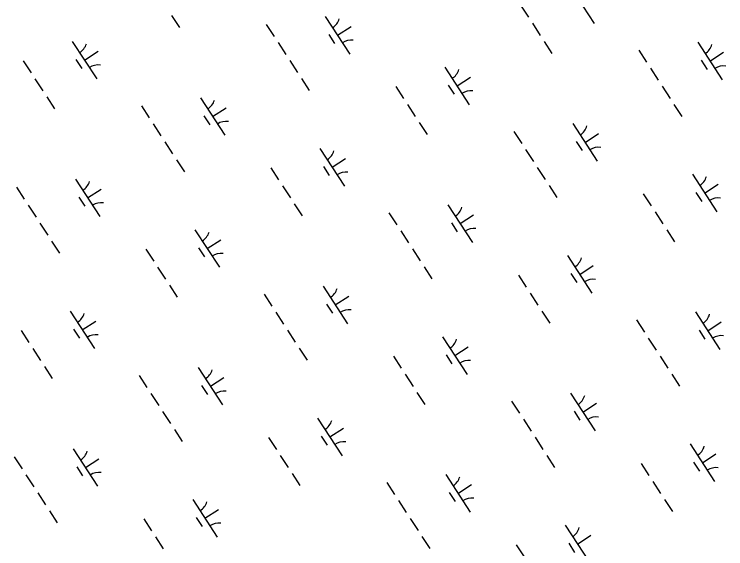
# Model space of a CAD drawing. Extents: x 3953924 to 3974542, y 193747 to 216192.
# Drawn here: x 3966646 to 3967440, y 202160 to 202757 of the extents above; entities that cross this region are included whole.
import ezdxf

# ---------------------------------------------------------------- set-up
doc = ezdxf.new("R2010")
doc.units = 0
doc.layers.add('V-WETL-SWMP', color=7, linetype='Continuous')

msp = doc.modelspace()

# ---------------------------------------------------------------- linework, layer by layer
at = {"layer": 'V-WETL-SWMP'}
for p, q in [((3967266.27, 202788.25), (3967293.55, 202746.35)), ((3967211.51, 202766.57), (3967220.24, 202753.16)), ((3966821.98, 202755.18), (3966830.71, 202741.77)), ((3966993.44, 202754.12), (3967020.72, 202712.22)), ((3966927.62, 202745.19), (3966936.35, 202731.78)), ((3967224.61, 202746.46), (3967233.33, 202733.05)), ((3967007.08, 202733.17), (3967022.17, 202742.99)), ((3966997.34, 202733.99), (3967003.89, 202723.93)), ((3966711.15, 202726.34), (3966738.43, 202684.43)), ((3966940.72, 202725.08), (3966949.45, 202711.67)), ((3967237.7, 202726.34), (3967246.43, 202712.94)), ((3967409.16, 202725.29), (3967436.44, 202683.39)), ((3966724.79, 202705.38), (3966739.87, 202715.2)), ((3967343.34, 202716.36), (3967352.07, 202702.95)), ((3967422.8, 202704.34), (3967437.88, 202714.16)), ((3966715.05, 202706.2), (3966721.59, 202696.15)), ((3966656.39, 202704.66), (3966665.12, 202691.25)), ((3966953.81, 202704.96), (3966962.54, 202691.55)), ((3967126.86, 202697.51), (3967154.14, 202655.6)), ((3967413.06, 202705.16), (3967419.6, 202695.1)), ((3967356.43, 202696.24), (3967365.16, 202682.84)), ((3966669.49, 202684.54), (3966678.21, 202671.14)), ((3966966.9, 202684.85), (3966975.63, 202671.44)), ((3967140.5, 202676.55), (3967155.59, 202686.37)), ((3967072.11, 202675.83), (3967080.84, 202662.42)), ((3967130.76, 202677.37), (3967137.31, 202667.32)), ((3967369.52, 202676.13), (3967378.25, 202662.72)), ((3966682.58, 202664.43), (3966691.31, 202651.02)), ((3966854.04, 202663.38), (3966881.32, 202621.47)), ((3966788.22, 202654.44), (3966796.95, 202641.04)), ((3966867.68, 202642.43), (3966882.76, 202652.24)), ((3967085.2, 202655.71), (3967093.93, 202642.3)), ((3967382.62, 202656.02), (3967391.35, 202642.61)), ((3966857.94, 202643.24), (3966864.48, 202633.19)), ((3966801.31, 202634.33), (3966810.04, 202620.92)), ((3967098.29, 202635.6), (3967107.02, 202622.19)), ((3967269.75, 202634.55), (3967297.03, 202592.64)), ((3967203.93, 202625.61), (3967212.66, 202612.2)), ((3967283.39, 202613.59), (3967298.48, 202623.41)), ((3966814.41, 202614.22), (3966823.13, 202600.81)), ((3967273.65, 202614.41), (3967280.2, 202604.36)), ((3966987.46, 202606.76), (3967014.74, 202564.86)), ((3967217.03, 202605.5), (3967225.76, 202592.09)), ((3966827.5, 202594.1), (3966836.23, 202580.69)), ((3967001.1, 202585.81), (3967016.18, 202595.63)), ((3966991.36, 202586.63), (3966997.91, 202576.57)), ((3966932.7, 202585.08), (3966941.43, 202571.67)), ((3967230.12, 202585.39), (3967238.85, 202571.98)), ((3966714.63, 202572.63), (3966741.91, 202530.73)), ((3967403.18, 202577.93), (3967430.45, 202536.03)), ((3966648.81, 202563.7), (3966657.54, 202550.29)), ((3966945.8, 202564.97), (3966954.53, 202551.56)), ((3967243.21, 202565.27), (3967251.94, 202551.86)), ((3967416.81, 202556.98), (3967431.9, 202566.8)), ((3966728.27, 202551.68), (3966743.36, 202561.5)), ((3967348.42, 202556.25), (3967357.15, 202542.84)), ((3967407.07, 202557.8), (3967413.62, 202547.74)), ((3966718.53, 202552.5), (3966725.08, 202542.44)), ((3966661.91, 202543.59), (3966670.64, 202530.18)), ((3966958.89, 202544.86), (3966967.62, 202531.45)), ((3967130.35, 202543.8), (3967157.63, 202501.9)), ((3967064.53, 202534.87), (3967073.26, 202521.46)), ((3967143.99, 202522.85), (3967159.07, 202532.67)), ((3967361.51, 202536.14), (3967370.24, 202522.73)), ((3966675, 202523.47), (3966683.73, 202510.06)), ((3967134.25, 202523.67), (3967140.8, 202513.61)), ((3966848.06, 202516.02), (3966875.33, 202474.11)), ((3967077.62, 202514.76), (3967086.35, 202501.35)), ((3967374.61, 202516.02), (3967383.33, 202502.62)), ((3966688.09, 202503.36), (3966696.82, 202489.95)), ((3966861.69, 202495.06), (3966876.78, 202504.88)), ((3966793.3, 202494.34), (3966802.03, 202480.93)), ((3966851.95, 202495.88), (3966858.5, 202485.83)), ((3967090.72, 202494.64), (3967099.44, 202481.23)), ((3967263.77, 202487.19), (3967291.05, 202445.28)), ((3967277.41, 202466.23), (3967292.5, 202476.05)), ((3966806.39, 202474.22), (3966815.12, 202460.82)), ((3967103.81, 202474.53), (3967112.54, 202461.12)), ((3967267.67, 202467.05), (3967274.22, 202457)), ((3967209.02, 202465.51), (3967217.74, 202452.1)), ((3966819.49, 202454.11), (3966828.21, 202440.7)), ((3966990.95, 202453.06), (3967018.22, 202411.15)), ((3966925.13, 202444.13), (3966933.85, 202430.72)), ((3967222.11, 202445.39), (3967230.84, 202431.98)), ((3967004.58, 202432.11), (3967019.67, 202441.92)), ((3966994.84, 202432.92), (3967001.39, 202422.87)), ((3966708.65, 202425.27), (3966735.93, 202383.37)), ((3966938.22, 202424.01), (3966946.95, 202410.6)), ((3967235.2, 202425.28), (3967243.93, 202411.87)), ((3967406.66, 202424.23), (3967433.94, 202382.32)), ((3966722.29, 202404.32), (3966737.38, 202414.14)), ((3967340.84, 202415.29), (3967349.57, 202401.88)), ((3967420.3, 202403.27), (3967435.39, 202413.09)), ((3966653.9, 202403.59), (3966662.62, 202390.18)), ((3966712.55, 202405.14), (3966719.1, 202395.08)), ((3966951.31, 202403.9), (3966960.04, 202390.49)), ((3967410.56, 202404.09), (3967417.11, 202394.04)), ((3967124.37, 202396.44), (3967151.64, 202354.54)), ((3967353.93, 202395.18), (3967362.66, 202381.77)), ((3966666.99, 202383.48), (3966675.72, 202370.07)), ((3966964.4, 202383.78), (3966973.13, 202370.37)), ((3967138.01, 202375.49), (3967153.09, 202385.31)), ((3967069.61, 202374.76), (3967078.34, 202361.35)), ((3967128.27, 202376.31), (3967134.81, 202366.25)), ((3967367.03, 202375.07), (3967375.76, 202361.66)), ((3966680.08, 202363.37), (3966688.81, 202349.96)), ((3966851.54, 202362.31), (3966878.82, 202320.41)), ((3966785.72, 202353.38), (3966794.45, 202339.97)), ((3966865.18, 202341.36), (3966880.27, 202351.18)), ((3967082.7, 202354.65), (3967091.43, 202341.24)), ((3967380.12, 202354.95), (3967388.85, 202341.54)), ((3966855.44, 202342.18), (3966861.99, 202332.12)), ((3966798.81, 202333.27), (3966807.54, 202319.86)), ((3967095.8, 202334.54), (3967104.53, 202321.13)), ((3967267.26, 202333.48), (3967294.53, 202291.58)), ((3967201.44, 202324.55), (3967210.17, 202311.14)), ((3967280.9, 202312.53), (3967295.98, 202322.35)), ((3966811.91, 202313.15), (3966820.64, 202299.74)), ((3967271.16, 202313.35), (3967277.7, 202303.29)), ((3966984.96, 202305.7), (3967012.24, 202263.79)), ((3967214.53, 202304.44), (3967223.26, 202291.03)), ((3966825, 202293.04), (3966833.73, 202279.63)), ((3966998.6, 202284.74), (3967013.69, 202294.56)), ((3966988.86, 202285.56), (3966995.41, 202275.51)), ((3966930.21, 202284.02), (3966938.94, 202270.61)), ((3967227.62, 202284.32), (3967236.35, 202270.91)), ((3967400.68, 202276.87), (3967427.95, 202234.96)), ((3966712.14, 202271.57), (3966739.41, 202229.66)), ((3966646.32, 202262.64), (3966655.05, 202249.23)), ((3966943.3, 202263.9), (3966952.03, 202250.5)), ((3967240.72, 202264.21), (3967249.44, 202250.8)), ((3967414.32, 202255.91), (3967429.4, 202265.73)), ((3966725.78, 202250.62), (3966740.86, 202260.44)), ((3967345.92, 202255.19), (3967354.65, 202241.78)), ((3967404.58, 202256.73), (3967411.12, 202246.68)), ((3966716.04, 202251.44), (3966722.58, 202241.38)), ((3966659.41, 202242.52), (3966668.14, 202229.11)), ((3966956.39, 202243.79), (3966965.12, 202230.38)), ((3967127.85, 202242.74), (3967155.13, 202200.83)), ((3967062.03, 202233.81), (3967070.76, 202220.4)), ((3967141.49, 202221.79), (3967156.58, 202231.6)), ((3967359.02, 202235.07), (3967367.74, 202221.66)), ((3966672.5, 202222.41), (3966681.23, 202209)), ((3967131.75, 202222.6), (3967138.3, 202212.55)), ((3966845.56, 202214.95), (3966872.84, 202173.05)), ((3967075.13, 202213.69), (3967083.85, 202200.28)), ((3967372.11, 202214.96), (3967380.84, 202201.55)), ((3966685.6, 202202.29), (3966694.32, 202188.88)), ((3966859.2, 202194), (3966874.28, 202203.82)), ((3966790.8, 202193.27), (3966799.53, 202179.86)), ((3966849.46, 202194.82), (3966856, 202184.76)), ((3967088.22, 202193.58), (3967096.95, 202180.17)), ((3967261.27, 202186.12), (3967288.55, 202144.22)), ((3966803.9, 202173.16), (3966812.62, 202159.75)), ((3967101.31, 202173.46), (3967110.04, 202160.05)), ((3967274.91, 202165.17), (3967290, 202174.99)), ((3967265.17, 202165.99), (3967271.72, 202155.93)), ((3967206.52, 202164.44), (3967215.25, 202151.03))]:
    msp.add_line(p, q, dxfattribs=at)
for centre, start, end in [((3966992.21, 202756.45), 302.29009, 343.83375), ((3966709.92, 202728.66), 302.29009, 343.83375), ((3967022.35, 202710.15), 82.29009, 123.83375), ((3967407.93, 202727.62), 302.29009, 343.83375), ((3966740.06, 202682.36), 82.29009, 123.83375), ((3967438.07, 202681.32), 82.29009, 123.83375), ((3967125.63, 202699.83), 302.29009, 343.83375), ((3967155.77, 202653.53), 82.29009, 123.83375), ((3966852.81, 202665.7), 302.29009, 343.83375), ((3966882.95, 202619.41), 82.29009, 123.83375), ((3967268.52, 202636.87), 302.29009, 343.83375), ((3966986.23, 202609.09), 302.29009, 343.83375), ((3967298.66, 202590.57), 82.29009, 123.83375), ((3967016.37, 202562.79), 82.29009, 123.83375), ((3967401.94, 202580.26), 302.29009, 343.83375), ((3966713.4, 202574.96), 302.29009, 343.83375), ((3967432.08, 202533.96), 82.29009, 123.83375), ((3966743.54, 202528.66), 82.29009, 123.83375), ((3967129.12, 202546.13), 302.29009, 343.83375), ((3967159.26, 202499.83), 82.29009, 123.83375), ((3966846.82, 202518.34), 302.29009, 343.83375), ((3966876.96, 202472.04), 82.29009, 123.83375), ((3967262.54, 202489.51), 302.29009, 343.83375), ((3967292.68, 202443.21), 82.29009, 123.83375), ((3966989.71, 202455.38), 302.29009, 343.83375), ((3966707.42, 202427.6), 302.29009, 343.83375), ((3967019.85, 202409.09), 82.29009, 123.83375), ((3967405.43, 202426.55), 302.29009, 343.83375), ((3966737.56, 202381.3), 82.29009, 123.83375), ((3967435.57, 202380.25), 82.29009, 123.83375), ((3967123.14, 202398.77), 302.29009, 343.83375), ((3967153.27, 202352.47), 82.29009, 123.83375), ((3966850.31, 202364.64), 302.29009, 343.83375), ((3966880.45, 202318.34), 82.29009, 123.83375), ((3967266.03, 202335.81), 302.29009, 343.83375), ((3966983.73, 202308.02), 302.29009, 343.83375), ((3967296.16, 202289.51), 82.29009, 123.83375), ((3967013.87, 202261.72), 82.29009, 123.83375), ((3966710.91, 202273.89), 302.29009, 343.83375), ((3967399.45, 202279.19), 302.29009, 343.83375), ((3966741.04, 202227.6), 82.29009, 123.83375), ((3967429.58, 202232.89), 82.29009, 123.83375), ((3967126.62, 202245.06), 302.29009, 343.83375), ((3967156.76, 202198.77), 82.29009, 123.83375), ((3966844.33, 202217.28), 302.29009, 343.83375), ((3966874.46, 202170.98), 82.29009, 123.83375), ((3967260.04, 202188.45), 302.29009, 343.83375)]:
    msp.add_arc(centre, 17.62, start, end, dxfattribs=at)

doc.saveas('drawing.dxf')
